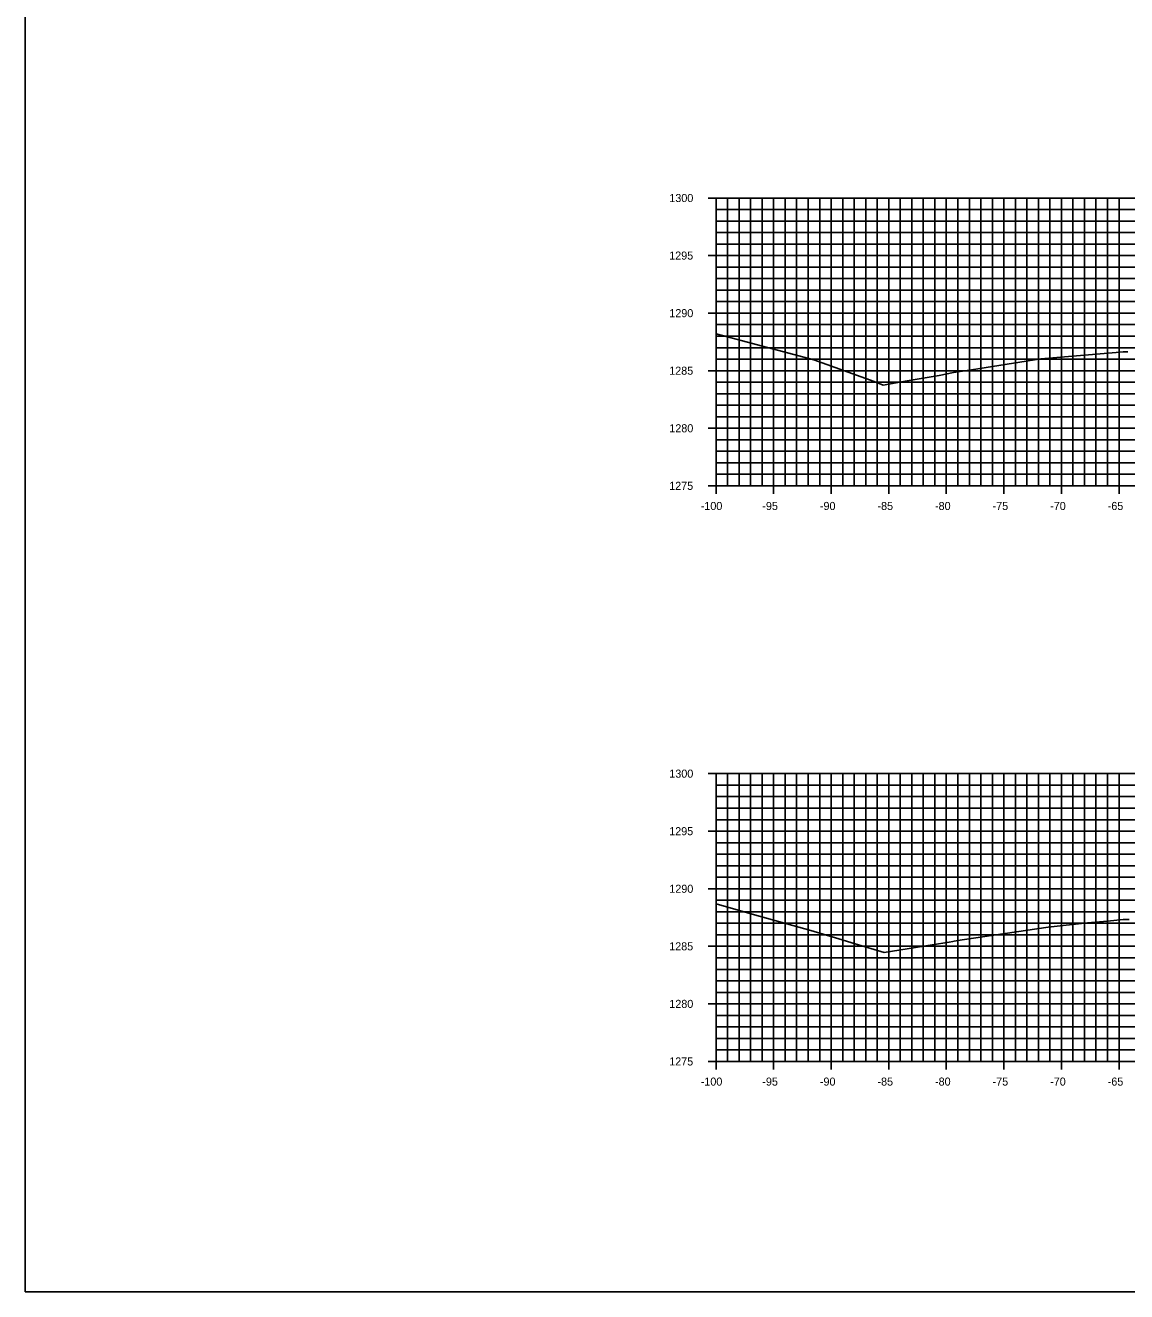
# Model space of a CAD drawing. Extents: x 674939 to 678919, y 750652 to 765176.
# Drawn here: x 677778.5 to 677874.2, y 758512.6 to 758622.6 of the extents above; entities that cross this region are included whole.
import ezdxf

# ---------------------------------------------------------------- set-up
doc = ezdxf.new("R2010")
doc.units = 0
for name, color, linetype in [('R_Axis', 7, 'Continuous'), ('R_Axis Annot', 7, 'Continuous'), ('R_Exist Surface', 7, 'Continuous'), ('R_Grid', 7, 'Continuous'), ('R_No Plot', 7, 'Continuous')]:
    doc.layers.add(name, color=color, linetype=linetype)

msp = doc.modelspace()

# ---------------------------------------------------------------- linework, layer by layer
at = {"layer": 'R_Axis'}
for p, q in [((677837.83, 758607.55), (677839.23, 758607.55)), ((677838.53, 758582.55), (677838.53, 758607.55)), ((677838.53, 758606.55), (677838.88, 758606.55)), ((677838.53, 758605.55), (677838.88, 758605.55)), ((677838.53, 758604.55), (677838.88, 758604.55)), ((677838.53, 758603.55), (677838.88, 758603.55)), ((677837.83, 758602.55), (677839.23, 758602.55)), ((677838.53, 758601.55), (677838.88, 758601.55)), ((677838.53, 758600.55), (677838.88, 758600.55)), ((677838.53, 758599.55), (677838.88, 758599.55)), ((677838.53, 758598.55), (677838.88, 758598.55)), ((677837.83, 758597.55), (677839.23, 758597.55)), ((677838.53, 758596.55), (677838.88, 758596.55)), ((677838.53, 758595.55), (677838.88, 758595.55)), ((677838.53, 758594.55), (677838.88, 758594.55)), ((677838.53, 758593.55), (677838.88, 758593.55)), ((677837.83, 758592.55), (677839.23, 758592.55)), ((677838.53, 758591.55), (677838.88, 758591.55)), ((677838.53, 758590.55), (677838.88, 758590.55)), ((677838.53, 758589.55), (677838.88, 758589.55)), ((677837.83, 758587.55), (677839.23, 758587.55)), ((677838.53, 758588.55), (677838.88, 758588.55)), ((677838.53, 758586.55), (677838.88, 758586.55)), ((677838.53, 758585.55), (677838.88, 758585.55)), ((677838.53, 758584.55), (677838.88, 758584.55)), ((677838.53, 758583.55), (677838.88, 758583.55)), ((677838.53, 758581.85), (677838.53, 758583.25)), ((677843.53, 758581.85), (677843.53, 758583.25)), ((677848.53, 758581.85), (677848.53, 758583.25)), ((677853.53, 758581.85), (677853.53, 758583.25)), ((677858.53, 758581.85), (677858.53, 758583.25)), ((677863.53, 758581.85), (677863.53, 758583.25)), ((677868.53, 758581.85), (677868.53, 758583.25)), ((677873.53, 758581.85), (677873.53, 758583.25)), ((677837.83, 758582.55), (677839.23, 758582.55)), ((677838.53, 758582.55), (678038.53, 758582.55)), ((677837.83, 758557.55), (677839.23, 758557.55)), ((677838.53, 758532.55), (677838.53, 758557.55)), ((677838.53, 758556.55), (677838.88, 758556.55)), ((677838.53, 758555.55), (677838.88, 758555.55)), ((677838.53, 758554.55), (677838.88, 758554.55)), ((677838.53, 758553.55), (677838.88, 758553.55)), ((677837.83, 758552.55), (677839.23, 758552.55)), ((677838.53, 758551.55), (677838.88, 758551.55)), ((677838.53, 758550.55), (677838.88, 758550.55)), ((677838.53, 758549.55), (677838.88, 758549.55)), ((677838.53, 758548.55), (677838.88, 758548.55)), ((677837.83, 758547.55), (677839.23, 758547.55)), ((677838.53, 758546.55), (677838.88, 758546.55)), ((677838.53, 758545.55), (677838.88, 758545.55)), ((677838.53, 758544.55), (677838.88, 758544.55)), ((677838.53, 758543.55), (677838.88, 758543.55)), ((677837.83, 758542.55), (677839.23, 758542.55)), ((677838.53, 758541.55), (677838.88, 758541.55)), ((677838.53, 758540.55), (677838.88, 758540.55)), ((677838.53, 758539.55), (677838.88, 758539.55)), ((677838.53, 758538.55), (677838.88, 758538.55)), ((677837.83, 758537.55), (677839.23, 758537.55)), ((677838.53, 758536.55), (677838.88, 758536.55)), ((677838.53, 758535.55), (677838.88, 758535.55)), ((677838.53, 758534.55), (677838.88, 758534.55)), ((677837.83, 758532.55), (677839.23, 758532.55)), ((677838.53, 758533.55), (677838.88, 758533.55)), ((677838.53, 758531.85), (677838.53, 758533.25)), ((677838.53, 758532.55), (678038.53, 758532.55)), ((677843.53, 758531.85), (677843.53, 758533.25)), ((677848.53, 758531.85), (677848.53, 758533.25)), ((677853.53, 758531.85), (677853.53, 758533.25)), ((677858.53, 758531.85), (677858.53, 758533.25)), ((677863.53, 758531.85), (677863.53, 758533.25)), ((677868.53, 758531.85), (677868.53, 758533.25)), ((677873.53, 758531.85), (677873.53, 758533.25))]:
    msp.add_line(p, q, dxfattribs=at)
at = {"layer": 'R_Exist Surface'}
for points in [[(677838.53, 758595.74), (677847.01, 758593.48), (677852.26, 758591.6), (677853.05, 758591.3), (677855.13, 758591.66), (677857.22, 758592.02), (677857.9, 758592.14), (677859.15, 758592.38), (677860.71, 758592.63), (677866.75, 758593.58), (677873.28, 758594.14), (677873.9, 758594.2), (677874.04, 758594.19), (677874.29, 758594.18)], [(677838.53, 758546.25), (677840.04, 758545.82), (677842.4, 758545.15), (677846.77, 758543.92), (677849.19, 758543.19), (677850.62, 758542.76), (677853.13, 758542), (677857.31, 758542.68), (677858.77, 758542.92), (677859.09, 758542.97), (677859.21, 758542.99), (677859.55, 758543.05), (677859.92, 758543.1), (677867.37, 758544.22), (677870.78, 758544.58), (677872.54, 758544.74), (677873.89, 758544.88), (677873.97, 758544.87), (677874.1, 758544.87), (677874.4, 758544.89)]]:
    msp.add_lwpolyline(points, dxfattribs=at)
at = {"layer": 'R_Grid'}
for p, q in [((677838.53, 758607.55), (678038.53, 758607.55)), ((677838.53, 758582.55), (677838.53, 758607.55)), ((677839.53, 758582.55), (677839.53, 758607.55)), ((677840.53, 758582.55), (677840.53, 758607.55)), ((677841.53, 758582.55), (677841.53, 758607.55)), ((677842.53, 758582.55), (677842.53, 758607.55)), ((677843.53, 758582.55), (677843.53, 758607.55)), ((677844.53, 758582.55), (677844.53, 758607.55)), ((677845.53, 758582.55), (677845.53, 758607.55)), ((677846.53, 758582.55), (677846.53, 758607.55)), ((677847.53, 758582.55), (677847.53, 758607.55)), ((677848.53, 758582.55), (677848.53, 758607.55)), ((677849.53, 758582.55), (677849.53, 758607.55)), ((677850.53, 758582.55), (677850.53, 758607.55)), ((677851.53, 758582.55), (677851.53, 758607.55)), ((677852.53, 758582.55), (677852.53, 758607.55)), ((677853.53, 758582.55), (677853.53, 758607.55)), ((677854.53, 758582.55), (677854.53, 758607.55)), ((677855.53, 758582.55), (677855.53, 758607.55)), ((677856.53, 758582.55), (677856.53, 758607.55)), ((677857.53, 758582.55), (677857.53, 758607.55)), ((677858.53, 758582.55), (677858.53, 758607.55)), ((677859.53, 758582.55), (677859.53, 758607.55)), ((677860.53, 758582.55), (677860.53, 758607.55)), ((677861.53, 758582.55), (677861.53, 758607.55)), ((677862.53, 758582.55), (677862.53, 758607.55)), ((677863.53, 758582.55), (677863.53, 758607.55)), ((677864.53, 758582.55), (677864.53, 758607.55)), ((677865.53, 758582.55), (677865.53, 758607.55)), ((677866.53, 758582.55), (677866.53, 758607.55)), ((677867.53, 758582.55), (677867.53, 758607.55)), ((677868.53, 758582.55), (677868.53, 758607.55)), ((677869.53, 758582.55), (677869.53, 758607.55)), ((677870.53, 758582.55), (677870.53, 758607.55)), ((677871.53, 758582.55), (677871.53, 758607.55)), ((677872.53, 758582.55), (677872.53, 758607.55)), ((677873.53, 758582.55), (677873.53, 758607.55)), ((677838.53, 758606.55), (678038.53, 758606.55)), ((677838.53, 758605.55), (678038.53, 758605.55)), ((677838.53, 758604.55), (678038.53, 758604.55)), ((677838.53, 758603.55), (678038.53, 758603.55)), ((677838.53, 758602.55), (678038.53, 758602.55)), ((677838.53, 758601.55), (678038.53, 758601.55)), ((677838.53, 758600.55), (678038.53, 758600.55)), ((677838.53, 758599.55), (678038.53, 758599.55)), ((677838.53, 758598.55), (678038.53, 758598.55)), ((677838.53, 758597.55), (678038.53, 758597.55)), ((677838.53, 758596.55), (678038.53, 758596.55)), ((677838.53, 758595.55), (678038.53, 758595.55)), ((677838.53, 758594.55), (678038.53, 758594.55)), ((677838.53, 758593.55), (678038.53, 758593.55)), ((677838.53, 758592.55), (678038.53, 758592.55)), ((677838.53, 758591.55), (678038.53, 758591.55)), ((677838.53, 758590.55), (678038.53, 758590.55)), ((677838.53, 758589.55), (678038.53, 758589.55)), ((677838.53, 758588.55), (678038.53, 758588.55)), ((677838.53, 758587.55), (678038.53, 758587.55)), ((677838.53, 758586.55), (678038.53, 758586.55)), ((677838.53, 758585.55), (678038.53, 758585.55)), ((677838.53, 758584.55), (678038.53, 758584.55)), ((677838.53, 758583.55), (678038.53, 758583.55)), ((677838.53, 758582.55), (678038.53, 758582.55)), ((677838.53, 758557.55), (678038.53, 758557.55)), ((677838.53, 758532.55), (677838.53, 758557.55)), ((677839.53, 758532.55), (677839.53, 758557.55)), ((677840.53, 758532.55), (677840.53, 758557.55)), ((677841.53, 758532.55), (677841.53, 758557.55)), ((677842.53, 758532.55), (677842.53, 758557.55)), ((677843.53, 758532.55), (677843.53, 758557.55)), ((677844.53, 758532.55), (677844.53, 758557.55)), ((677845.53, 758532.55), (677845.53, 758557.55)), ((677846.53, 758532.55), (677846.53, 758557.55)), ((677847.53, 758532.55), (677847.53, 758557.55)), ((677848.53, 758532.55), (677848.53, 758557.55)), ((677849.53, 758532.55), (677849.53, 758557.55)), ((677850.53, 758532.55), (677850.53, 758557.55)), ((677851.53, 758532.55), (677851.53, 758557.55)), ((677852.53, 758532.55), (677852.53, 758557.55)), ((677853.53, 758532.55), (677853.53, 758557.55)), ((677854.53, 758532.55), (677854.53, 758557.55)), ((677855.53, 758532.55), (677855.53, 758557.55)), ((677856.53, 758532.55), (677856.53, 758557.55)), ((677857.53, 758532.55), (677857.53, 758557.55)), ((677858.53, 758532.55), (677858.53, 758557.55)), ((677859.53, 758532.55), (677859.53, 758557.55)), ((677860.53, 758532.55), (677860.53, 758557.55)), ((677861.53, 758532.55), (677861.53, 758557.55)), ((677862.53, 758532.55), (677862.53, 758557.55)), ((677863.53, 758532.55), (677863.53, 758557.55)), ((677864.53, 758532.55), (677864.53, 758557.55)), ((677865.53, 758532.55), (677865.53, 758557.55)), ((677866.53, 758532.55), (677866.53, 758557.55)), ((677867.53, 758532.55), (677867.53, 758557.55)), ((677868.53, 758532.55), (677868.53, 758557.55)), ((677869.53, 758532.55), (677869.53, 758557.55)), ((677870.53, 758532.55), (677870.53, 758557.55)), ((677871.53, 758532.55), (677871.53, 758557.55)), ((677872.53, 758532.55), (677872.53, 758557.55)), ((677873.53, 758532.55), (677873.53, 758557.55)), ((677838.53, 758556.55), (678038.53, 758556.55)), ((677838.53, 758555.55), (678038.53, 758555.55)), ((677838.53, 758554.55), (678038.53, 758554.55)), ((677838.53, 758553.55), (678038.53, 758553.55)), ((677838.53, 758552.55), (678038.53, 758552.55)), ((677838.53, 758551.55), (678038.53, 758551.55)), ((677838.53, 758550.55), (678038.53, 758550.55)), ((677838.53, 758549.55), (678038.53, 758549.55)), ((677838.53, 758548.55), (678038.53, 758548.55)), ((677838.53, 758547.55), (678038.53, 758547.55)), ((677838.53, 758546.55), (678038.53, 758546.55)), ((677838.53, 758545.55), (678038.53, 758545.55)), ((677838.53, 758544.55), (678038.53, 758544.55)), ((677838.53, 758543.55), (678038.53, 758543.55)), ((677838.53, 758542.55), (678038.53, 758542.55)), ((677838.53, 758541.55), (678038.53, 758541.55)), ((677838.53, 758540.55), (678038.53, 758540.55)), ((677838.53, 758539.55), (678038.53, 758539.55)), ((677838.53, 758538.55), (678038.53, 758538.55)), ((677838.53, 758537.55), (678038.53, 758537.55)), ((677838.53, 758536.55), (678038.53, 758536.55)), ((677838.53, 758535.55), (678038.53, 758535.55)), ((677838.53, 758534.55), (678038.53, 758534.55)), ((677838.53, 758533.55), (678038.53, 758533.55)), ((677838.53, 758532.55), (678038.53, 758532.55))]:
    msp.add_line(p, q, dxfattribs=at)
at = {"layer": 'R_No Plot'}
msp.add_lwpolyline([(677778.53, 758512.55), (678118.53, 758512.55), (678118.53, 758732.55), (677778.53, 758732.55)], close=True, dxfattribs=at)

# ---------------------------------------------------------------- texts
at = {"layer": 'R_Axis Annot'}
for s, p in [('1300', (677834.47, 758607.2)), ('1295', (677834.46, 758602.2)), ('1290', (677834.47, 758597.2)), ('1285', (677834.46, 758592.2)), ('1280', (677834.47, 758587.2)), ('1275', (677834.46, 758582.2)), ('-100', (677837.2, 758580.45)), ('-95', (677842.55, 758580.45)), ('-90', (677847.55, 758580.45)), ('-85', (677852.55, 758580.45)), ('-80', (677857.55, 758580.45)), ('-75', (677862.55, 758580.45)), ('-70', (677867.55, 758580.45)), ('-65', (677872.55, 758580.45)), ('1300', (677834.47, 758557.2)), ('1295', (677834.46, 758552.2)), ('1290', (677834.47, 758547.2)), ('1285', (677834.46, 758542.2)), ('1280', (677834.47, 758537.2)), ('1275', (677834.46, 758532.2)), ('-100', (677837.2, 758530.45)), ('-95', (677842.55, 758530.45)), ('-90', (677847.55, 758530.45)), ('-85', (677852.55, 758530.45)), ('-80', (677857.55, 758530.45)), ('-75', (677862.55, 758530.45)), ('-70', (677867.55, 758530.45)), ('-65', (677872.55, 758530.45))]:
    msp.add_text(s, height=0.7, dxfattribs=at).set_placement(p)

doc.saveas('drawing.dxf')
